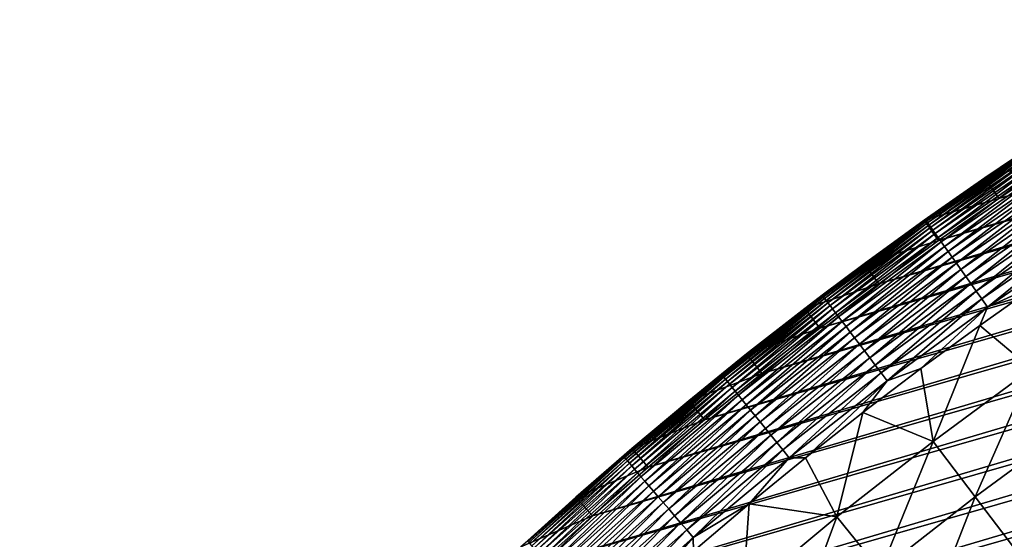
# Model space of a CAD drawing. Header units: millimetres. Extents: x -50 to 50, y -50 to 50.
# Tile 462 of 562: x -39.9 to -28, y 36.9 to 43.2. Entities that reach past the tile are written whole.
import ezdxf

# ---------------------------------------------------------------- set-up
doc = ezdxf.new("R2010")
doc.units = ezdxf.units.MM
doc.header["$LTSCALE"] = 65.185185
for name, color, linetype in [('36', 7, 'CONTINUOUS'), ('39', 7, 'CONTINUOUS'), ('40', 7, 'CONTINUOUS'), ('42', 7, 'CONTINUOUS'), ('44', 7, 'CONTINUOUS')]:
    doc.layers.add(name, color=color, linetype=linetype)

msp = doc.modelspace()

# ---------------------------------------------------------------- linework, layer by layer
at = {"layer": '36', "color": 15, "linetype": 'Continuous', "true_color": 0xaf503c}
for points in [[(-28.32, 39.476, 0.23), (-27.603, 39.981, 0.23), (-27.695, 38.953, -0.427), (-28.32, 39.476, 0.23)], [(-29.028, 38.958, 0.23), (-28.32, 39.476, 0.23), (-28.881, 38.081, -0.427), (-29.028, 38.958, 0.23)], [(-28.881, 38.081, -0.427), (-28.32, 39.476, 0.23), (-27.695, 38.953, -0.427), (-28.881, 38.081, -0.427)], [(-29.727, 38.428, 0.23), (-29.028, 38.958, 0.23), (-28.881, 38.081, -0.427), (-29.727, 38.428, 0.23)], [(-28.881, 38.081, -0.427), (-27.695, 38.953, -0.427), (-28.375, 37.413, -1.106), (-28.881, 38.081, -0.427)], [(-28.375, 37.413, -1.106), (-27.695, 38.953, -0.427), (-27.209, 38.269, -1.106), (-28.375, 37.413, -1.106)], [(-30.416, 37.885, 0.23), (-29.727, 38.428, 0.23), (-30.04, 37.174, -0.427), (-30.416, 37.885, 0.23)], [(-30.04, 37.174, -0.427), (-29.727, 38.428, 0.23), (-28.881, 38.081, -0.427), (-30.04, 37.174, -0.427)], [(-28.375, 37.413, -1.106), (-27.209, 38.269, -1.106), (-27.862, 36.738, -1.773), (-28.375, 37.413, -1.106)], [(-30.04, 37.174, -0.427), (-28.881, 38.081, -0.427), (-29.513, 36.522, -1.106), (-30.04, 37.174, -0.427)], [(-29.513, 36.522, -1.106), (-28.881, 38.081, -0.427), (-28.375, 37.413, -1.106), (-29.513, 36.522, -1.106)], [(-31.095, 37.33, 0.23), (-30.416, 37.885, 0.23), (-30.04, 37.174, -0.427), (-31.095, 37.33, 0.23)], [(-31.763, 36.762, 0.23), (-31.095, 37.33, 0.23), (-31.171, 36.231, -0.427), (-31.763, 36.762, 0.23)], [(-31.171, 36.231, -0.427), (-31.095, 37.33, 0.23), (-30.04, 37.174, -0.427), (-31.171, 36.231, -0.427)], [(-29.513, 36.522, -1.106), (-28.375, 37.413, -1.106), (-28.98, 35.862, -1.773), (-29.513, 36.522, -1.106)], [(-28.98, 35.862, -1.773), (-28.375, 37.413, -1.106), (-27.862, 36.738, -1.773), (-28.98, 35.862, -1.773)], [(-31.171, 36.231, -0.427), (-30.04, 37.174, -0.427), (-30.624, 35.596, -1.106), (-31.171, 36.231, -0.427)], [(-30.624, 35.596, -1.106), (-30.04, 37.174, -0.427), (-29.513, 36.522, -1.106), (-30.624, 35.596, -1.106)]]:
    msp.add_3dface(points, dxfattribs=at)
at = {"layer": '39', "color": 15, "linetype": 'Continuous', "true_color": 0xaf503c}
for points in [[(-28.815, 40.498, 4.5), (2.087, 49.659, 4.5), (-28.088, 41.006, 4.5), (-28.815, 40.498, 4.5)], [(2.972, 49.613, 4.5), (2.087, 49.659, 4.5), (-28.815, 40.498, 4.5), (2.972, 49.613, 4.5)], [(2.087, 49.659, 4.5), (1.2, 49.688, 4.5), (-28.088, 41.006, 4.5), (2.087, 49.659, 4.5)], [(-28.088, 41.006, 4.5), (1.2, 49.688, 4.5), (-27.352, 41.501, 4.5), (-28.088, 41.006, 4.5)], [(-30.242, 39.444, 4.5), (3.858, 49.552, 4.5), (-29.534, 39.978, 4.5), (-30.242, 39.444, 4.5)], [(4.741, 49.476, 4.5), (3.858, 49.552, 4.5), (-30.242, 39.444, 4.5), (4.741, 49.476, 4.5)], [(-29.534, 39.978, 4.5), (2.972, 49.613, 4.5), (-28.815, 40.498, 4.5), (-29.534, 39.978, 4.5)], [(3.858, 49.552, 4.5), (2.972, 49.613, 4.5), (-29.534, 39.978, 4.5), (3.858, 49.552, 4.5)], [(-30.942, 38.898, 4.5), (4.741, 49.476, 4.5), (-30.242, 39.444, 4.5), (-30.942, 38.898, 4.5)], [(5.624, 49.383, 4.5), (4.741, 49.476, 4.5), (-30.942, 38.898, 4.5), (5.624, 49.383, 4.5)], [(-31.631, 38.34, 4.5), (5.624, 49.383, 4.5), (-30.942, 38.898, 4.5), (-31.631, 38.34, 4.5)], [(6.504, 49.275, 4.5), (5.624, 49.383, 4.5), (-31.631, 38.34, 4.5), (6.504, 49.275, 4.5)], [(-32.31, 37.769, 4.5), (6.504, 49.275, 4.5), (-31.631, 38.34, 4.5), (-32.31, 37.769, 4.5)], [(7.383, 49.151, 4.5), (6.504, 49.275, 4.5), (-32.31, 37.769, 4.5), (7.383, 49.151, 4.5)], [(-32.979, 37.186, 4.5), (7.383, 49.151, 4.5), (-32.31, 37.769, 4.5), (-32.979, 37.186, 4.5)], [(8.259, 49.011, 4.5), (7.383, 49.151, 4.5), (-32.979, 37.186, 4.5), (8.259, 49.011, 4.5)], [(-33.638, 36.592, 4.5), (8.259, 49.011, 4.5), (-32.979, 37.186, 4.5), (-33.638, 36.592, 4.5)], [(9.132, 48.856, 4.5), (8.259, 49.011, 4.5), (-33.638, 36.592, 4.5), (9.132, 48.856, 4.5)], [(10.003, 48.685, 4.5), (9.132, 48.856, 4.5), (-34.285, 35.986, 4.5), (10.003, 48.685, 4.5)], [(-34.285, 35.986, 4.5), (9.132, 48.856, 4.5), (-33.638, 36.592, 4.5), (-34.285, 35.986, 4.5)], [(10.87, 48.499, 4.5), (10.003, 48.685, 4.5), (-34.922, 35.368, 4.5), (10.87, 48.499, 4.5)], [(-34.922, 35.368, 4.5), (10.003, 48.685, 4.5), (-34.285, 35.986, 4.5), (-34.922, 35.368, 4.5)], [(11.734, 48.297, 4.5), (10.87, 48.499, 4.5), (-35.548, 34.739, 4.5), (11.734, 48.297, 4.5)], [(-35.548, 34.739, 4.5), (10.87, 48.499, 4.5), (-34.922, 35.368, 4.5), (-35.548, 34.739, 4.5)], [(12.594, 48.08, 4.5), (11.734, 48.297, 4.5), (-36.162, 34.099, 4.5), (12.594, 48.08, 4.5)], [(-36.162, 34.099, 4.5), (11.734, 48.297, 4.5), (-35.548, 34.739, 4.5), (-36.162, 34.099, 4.5)], [(13.45, 47.847, 4.5), (12.594, 48.08, 4.5), (-36.765, 33.448, 4.5), (13.45, 47.847, 4.5)], [(-36.765, 33.448, 4.5), (12.594, 48.08, 4.5), (-36.162, 34.099, 4.5), (-36.765, 33.448, 4.5)], [(14.302, 47.6, 4.5), (13.45, 47.847, 4.5), (-37.356, 32.787, 4.5), (14.302, 47.6, 4.5)], [(-37.356, 32.787, 4.5), (13.45, 47.847, 4.5), (-36.765, 33.448, 4.5), (-37.356, 32.787, 4.5)], [(15.149, 47.337, 4.5), (14.302, 47.6, 4.5), (-37.935, 32.115, 4.5), (15.149, 47.337, 4.5)], [(-37.935, 32.115, 4.5), (14.302, 47.6, 4.5), (-37.356, 32.787, 4.5), (-37.935, 32.115, 4.5)], [(15.992, 47.059, 4.5), (15.149, 47.337, 4.5), (-38.502, 31.433, 4.5), (15.992, 47.059, 4.5)], [(-38.502, 31.433, 4.5), (15.149, 47.337, 4.5), (-37.935, 32.115, 4.5), (-38.502, 31.433, 4.5)], [(-39.057, 30.741, 4.5), (15.992, 47.059, 4.5), (-38.502, 31.433, 4.5), (-39.057, 30.741, 4.5)], [(16.829, 46.766, 4.5), (15.992, 47.059, 4.5), (-39.057, 30.741, 4.5), (16.829, 46.766, 4.5)], [(-39.6, 30.039, 4.5), (16.829, 46.766, 4.5), (-39.057, 30.741, 4.5), (-39.6, 30.039, 4.5)], [(17.661, 46.458, 4.5), (16.829, 46.766, 4.5), (-39.6, 30.039, 4.5), (17.661, 46.458, 4.5)], [(18.487, 46.135, 4.5), (17.661, 46.458, 4.5), (-40.129, 29.327, 4.5), (18.487, 46.135, 4.5)], [(-40.129, 29.327, 4.5), (17.661, 46.458, 4.5), (-39.6, 30.039, 4.5), (-40.129, 29.327, 4.5)], [(19.308, 45.798, 4.5), (18.487, 46.135, 4.5), (-40.646, 28.606, 4.5), (19.308, 45.798, 4.5)], [(-40.646, 28.606, 4.5), (18.487, 46.135, 4.5), (-40.129, 29.327, 4.5), (-40.646, 28.606, 4.5)], [(-41.151, 27.876, 4.5), (19.308, 45.798, 4.5), (-40.646, 28.606, 4.5), (-41.151, 27.876, 4.5)], [(20.122, 45.446, 4.5), (19.308, 45.798, 4.5), (-41.151, 27.876, 4.5), (20.122, 45.446, 4.5)], [(20.93, 45.079, 4.5), (20.122, 45.446, 4.5), (-41.642, 27.137, 4.5), (20.93, 45.079, 4.5)], [(-41.642, 27.137, 4.5), (20.122, 45.446, 4.5), (-41.151, 27.876, 4.5), (-41.642, 27.137, 4.5)], [(-42.119, 26.39, 4.5), (20.93, 45.079, 4.5), (-41.642, 27.137, 4.5), (-42.119, 26.39, 4.5)], [(21.731, 44.699, 4.5), (20.93, 45.079, 4.5), (-42.119, 26.39, 4.5), (21.731, 44.699, 4.5)], [(-42.583, 25.634, 4.5), (21.731, 44.699, 4.5), (-42.119, 26.39, 4.5), (-42.583, 25.634, 4.5)], [(22.526, 44.303, 4.5), (21.731, 44.699, 4.5), (-42.583, 25.634, 4.5), (22.526, 44.303, 4.5)], [(-43.034, 24.87, 4.5), (22.526, 44.303, 4.5), (-42.583, 25.634, 4.5), (-43.034, 24.87, 4.5)], [(23.313, 43.894, 4.5), (22.526, 44.303, 4.5), (-43.034, 24.87, 4.5), (23.313, 43.894, 4.5)], [(-43.471, 24.098, 4.5), (23.313, 43.894, 4.5), (-43.034, 24.87, 4.5), (-43.471, 24.098, 4.5)], [(24.092, 43.471, 4.5), (23.313, 43.894, 4.5), (-43.471, 24.098, 4.5), (24.092, 43.471, 4.5)], [(-43.894, 23.318, 4.5), (24.092, 43.471, 4.5), (-43.471, 24.098, 4.5), (-43.894, 23.318, 4.5)], [(24.864, 43.034, 4.5), (24.092, 43.471, 4.5), (-43.894, 23.318, 4.5), (24.864, 43.034, 4.5)], [(25.629, 42.583, 4.5), (24.864, 43.034, 4.5), (-44.303, 22.531, 4.5), (25.629, 42.583, 4.5)], [(-44.303, 22.531, 4.5), (24.864, 43.034, 4.5), (-43.894, 23.318, 4.5), (-44.303, 22.531, 4.5)], [(26.385, 42.119, 4.5), (25.629, 42.583, 4.5), (-44.699, 21.736, 4.5), (26.385, 42.119, 4.5)], [(-44.699, 21.736, 4.5), (25.629, 42.583, 4.5), (-44.303, 22.531, 4.5), (-44.699, 21.736, 4.5)], [(-45.079, 20.935, 4.5), (26.385, 42.119, 4.5), (-44.699, 21.736, 4.5), (-45.079, 20.935, 4.5)], [(27.132, 41.641, 4.5), (26.385, 42.119, 4.5), (-45.079, 20.935, 4.5), (27.132, 41.641, 4.5)], [(-45.446, 20.127, 4.5), (27.132, 41.641, 4.5), (-45.079, 20.935, 4.5), (-45.446, 20.127, 4.5)], [(27.871, 41.151, 4.5), (27.132, 41.641, 4.5), (-45.446, 20.127, 4.5), (27.871, 41.151, 4.5)], [(28.601, 40.646, 4.5), (27.871, 41.151, 4.5), (-45.798, 19.313, 4.5), (28.601, 40.646, 4.5)], [(-45.798, 19.313, 4.5), (27.871, 41.151, 4.5), (-45.446, 20.127, 4.5), (-45.798, 19.313, 4.5)], [(28.601, 40.646, 4.5), (-45.798, 19.313, 4.5), (-8.884, 29.703, 4.5), (28.601, 40.646, 4.5)]]:
    msp.add_3dface(points, dxfattribs=at)
at = {"layer": '40', "color": 15, "linetype": 'Continuous', "true_color": 0xaf503c}
for points in [[(-28.257, 41.254, 3.33), (-27.517, 41.751, 4.2), (-27.517, 41.751, 3.33), (-28.257, 41.254, 3.33)], [(-28.257, 41.254, 4.2), (-27.517, 41.751, 4.2), (-28.257, 41.254, 3.33), (-28.257, 41.254, 4.2)], [(-28.989, 40.743, 3.33), (-28.257, 41.254, 4.2), (-28.257, 41.254, 3.33), (-28.989, 40.743, 3.33)], [(-28.989, 40.743, 4.2), (-28.257, 41.254, 4.2), (-28.989, 40.743, 3.33), (-28.989, 40.743, 4.2)], [(-29.712, 40.219, 3.33), (-28.989, 40.743, 4.2), (-28.989, 40.743, 3.33), (-29.712, 40.219, 3.33)], [(-29.712, 40.219, 4.2), (-28.989, 40.743, 4.2), (-29.712, 40.219, 3.33), (-29.712, 40.219, 4.2)], [(-30.425, 39.682, 3.33), (-29.712, 40.219, 4.2), (-29.712, 40.219, 3.33), (-30.425, 39.682, 3.33)], [(-30.425, 39.682, 4.2), (-29.712, 40.219, 4.2), (-30.425, 39.682, 3.33), (-30.425, 39.682, 4.2)], [(-31.128, 39.133, 3.33), (-30.425, 39.682, 4.2), (-30.425, 39.682, 3.33), (-31.128, 39.133, 3.33)], [(-31.128, 39.133, 4.2), (-30.425, 39.682, 4.2), (-31.128, 39.133, 3.33), (-31.128, 39.133, 4.2)], [(-31.822, 38.571, 3.33), (-31.128, 39.133, 4.2), (-31.128, 39.133, 3.33), (-31.822, 38.571, 3.33)], [(-31.822, 38.571, 4.2), (-31.128, 39.133, 4.2), (-31.822, 38.571, 3.33), (-31.822, 38.571, 4.2)], [(-32.505, 37.997, 3.33), (-31.822, 38.571, 4.2), (-31.822, 38.571, 3.33), (-32.505, 37.997, 3.33)], [(-32.505, 37.997, 4.2), (-31.822, 38.571, 4.2), (-32.505, 37.997, 3.33), (-32.505, 37.997, 4.2)], [(-33.178, 37.411, 3.33), (-32.505, 37.997, 4.2), (-32.505, 37.997, 3.33), (-33.178, 37.411, 3.33)], [(-33.178, 37.411, 4.2), (-32.505, 37.997, 4.2), (-33.178, 37.411, 3.33), (-33.178, 37.411, 4.2)], [(-33.841, 36.813, 3.33), (-33.178, 37.411, 4.2), (-33.178, 37.411, 3.33), (-33.841, 36.813, 3.33)], [(-33.841, 36.813, 4.2), (-33.178, 37.411, 4.2), (-33.841, 36.813, 3.33), (-33.841, 36.813, 4.2)]]:
    msp.add_3dface(points, dxfattribs=at)
at = {"layer": '42', "color": 15, "linetype": 'Continuous', "true_color": 0xaf503c}
for points in [[(-28.257, 41.254, 3.33), (-27.517, 41.751, 3.33), (-27.705, 41.624, 3.162), (-28.257, 41.254, 3.33)], [(-27.705, 41.624, 3.162), (-28.969, 40.744, 2.995), (-28.974, 40.752, 3.162), (-27.705, 41.624, 3.162)], [(-28.257, 41.254, 3.33), (-27.705, 41.624, 3.162), (-28.974, 40.752, 3.162), (-28.257, 41.254, 3.33)], [(-27.7, 41.617, 2.995), (-28.969, 40.744, 2.995), (-27.705, 41.624, 3.162), (-27.7, 41.617, 2.995)], [(-27.7, 41.617, 2.995), (-28.96, 40.731, 2.828), (-28.969, 40.744, 2.995), (-27.7, 41.617, 2.995)], [(-27.692, 41.604, 2.828), (-28.96, 40.731, 2.828), (-27.7, 41.617, 2.995), (-27.692, 41.604, 2.828)], [(-27.692, 41.604, 2.828), (-28.946, 40.713, 2.661), (-28.96, 40.731, 2.828), (-27.692, 41.604, 2.828)], [(-27.679, 41.585, 2.661), (-28.946, 40.713, 2.661), (-27.692, 41.604, 2.828), (-27.679, 41.585, 2.661)], [(-27.679, 41.585, 2.661), (-28.929, 40.689, 2.496), (-28.946, 40.713, 2.661), (-27.679, 41.585, 2.661)], [(-27.663, 41.56, 2.496), (-28.929, 40.689, 2.496), (-27.679, 41.585, 2.661), (-27.663, 41.56, 2.496)], [(-27.663, 41.56, 2.496), (-28.908, 40.659, 2.332), (-28.929, 40.689, 2.496), (-27.663, 41.56, 2.496)], [(-27.642, 41.53, 2.332), (-28.908, 40.659, 2.332), (-27.663, 41.56, 2.496), (-27.642, 41.53, 2.332)], [(-27.642, 41.53, 2.332), (-28.883, 40.623, 2.17), (-28.908, 40.659, 2.332), (-27.642, 41.53, 2.332)], [(-27.618, 41.493, 2.17), (-28.883, 40.623, 2.17), (-27.642, 41.53, 2.332), (-27.618, 41.493, 2.17)], [(-27.618, 41.493, 2.17), (-28.854, 40.582, 2.01), (-28.883, 40.623, 2.17), (-27.618, 41.493, 2.17)], [(-27.59, 41.451, 2.01), (-28.854, 40.582, 2.01), (-27.618, 41.493, 2.17), (-27.59, 41.451, 2.01)], [(-27.59, 41.451, 2.01), (-28.821, 40.536, 1.852), (-28.854, 40.582, 2.01), (-27.59, 41.451, 2.01)], [(-27.559, 41.404, 1.852), (-28.821, 40.536, 1.852), (-27.59, 41.451, 2.01), (-27.559, 41.404, 1.852)], [(-27.559, 41.404, 1.852), (-28.784, 40.484, 1.696), (-28.821, 40.536, 1.852), (-27.559, 41.404, 1.852)], [(-27.524, 41.351, 1.696), (-28.784, 40.484, 1.696), (-27.559, 41.404, 1.852), (-27.524, 41.351, 1.696)], [(-28.989, 40.743, 3.33), (-28.257, 41.254, 3.33), (-28.974, 40.752, 3.162), (-28.989, 40.743, 3.33)], [(-27.524, 41.351, 1.696), (-28.743, 40.427, 1.544), (-28.784, 40.484, 1.696), (-27.524, 41.351, 1.696)], [(-27.485, 41.293, 1.544), (-28.743, 40.427, 1.544), (-27.524, 41.351, 1.696), (-27.485, 41.293, 1.544)], [(-27.485, 41.293, 1.544), (-28.699, 40.365, 1.394), (-28.743, 40.427, 1.544), (-27.485, 41.293, 1.544)], [(-27.442, 41.229, 1.394), (-28.699, 40.365, 1.394), (-27.485, 41.293, 1.544), (-27.442, 41.229, 1.394)], [(-27.442, 41.229, 1.394), (-28.651, 40.298, 1.248), (-28.699, 40.365, 1.394), (-27.442, 41.229, 1.394)], [(-27.397, 41.161, 1.248), (-28.651, 40.298, 1.248), (-27.442, 41.229, 1.394), (-27.397, 41.161, 1.248)], [(-27.397, 41.161, 1.248), (-28.6, 40.225, 1.106), (-28.651, 40.298, 1.248), (-27.397, 41.161, 1.248)], [(-27.348, 41.087, 1.106), (-28.6, 40.225, 1.106), (-27.397, 41.161, 1.248), (-27.348, 41.087, 1.106)], [(-27.348, 41.087, 1.106), (-28.545, 40.148, 0.967), (-28.6, 40.225, 1.106), (-27.348, 41.087, 1.106)], [(-27.295, 41.008, 0.967), (-28.545, 40.148, 0.967), (-27.348, 41.087, 1.106), (-27.295, 41.008, 0.967)], [(-27.295, 41.008, 0.967), (-28.487, 40.067, 0.832), (-28.545, 40.148, 0.967), (-27.295, 41.008, 0.967)], [(-27.24, 40.925, 0.832), (-28.487, 40.067, 0.832), (-27.295, 41.008, 0.967), (-27.24, 40.925, 0.832)], [(-27.24, 40.925, 0.832), (-28.426, 39.981, 0.702), (-28.487, 40.067, 0.832), (-27.24, 40.925, 0.832)], [(-27.181, 40.837, 0.702), (-28.426, 39.981, 0.702), (-27.24, 40.925, 0.832), (-27.181, 40.837, 0.702)], [(-27.181, 40.837, 0.702), (-28.361, 39.89, 0.576), (-28.426, 39.981, 0.702), (-27.181, 40.837, 0.702)], [(-27.12, 40.744, 0.576), (-28.361, 39.89, 0.576), (-27.181, 40.837, 0.702), (-27.12, 40.744, 0.576)], [(-28.974, 40.752, 3.162), (-30.21, 39.833, 2.995), (-30.215, 39.84, 3.162), (-28.974, 40.752, 3.162)], [(-28.989, 40.743, 3.33), (-28.974, 40.752, 3.162), (-30.215, 39.84, 3.162), (-28.989, 40.743, 3.33)], [(-29.712, 40.219, 3.33), (-28.989, 40.743, 3.33), (-30.215, 39.84, 3.162), (-29.712, 40.219, 3.33)], [(-28.969, 40.744, 2.995), (-30.21, 39.833, 2.995), (-28.974, 40.752, 3.162), (-28.969, 40.744, 2.995)], [(-28.969, 40.744, 2.995), (-30.2, 39.82, 2.828), (-30.21, 39.833, 2.995), (-28.969, 40.744, 2.995)], [(-28.96, 40.731, 2.828), (-30.2, 39.82, 2.828), (-28.969, 40.744, 2.995), (-28.96, 40.731, 2.828)], [(-28.96, 40.731, 2.828), (-30.186, 39.802, 2.661), (-30.2, 39.82, 2.828), (-28.96, 40.731, 2.828)], [(-28.946, 40.713, 2.661), (-30.186, 39.802, 2.661), (-28.96, 40.731, 2.828), (-28.946, 40.713, 2.661)], [(-28.946, 40.713, 2.661), (-30.168, 39.778, 2.496), (-30.186, 39.802, 2.661), (-28.946, 40.713, 2.661)], [(-28.929, 40.689, 2.496), (-30.168, 39.778, 2.496), (-28.946, 40.713, 2.661), (-28.929, 40.689, 2.496)], [(-28.929, 40.689, 2.496), (-30.146, 39.749, 2.332), (-30.168, 39.778, 2.496), (-28.929, 40.689, 2.496)], [(-28.908, 40.659, 2.332), (-30.146, 39.749, 2.332), (-28.929, 40.689, 2.496), (-28.908, 40.659, 2.332)], [(-28.908, 40.659, 2.332), (-30.12, 39.715, 2.17), (-30.146, 39.749, 2.332), (-28.908, 40.659, 2.332)], [(-28.883, 40.623, 2.17), (-30.12, 39.715, 2.17), (-28.908, 40.659, 2.332), (-28.883, 40.623, 2.17)], [(-27.12, 40.744, 0.576), (-28.294, 39.795, 0.455), (-28.361, 39.89, 0.576), (-27.12, 40.744, 0.576)], [(-27.055, 40.648, 0.455), (-28.294, 39.795, 0.455), (-27.12, 40.744, 0.576), (-27.055, 40.648, 0.455)], [(-27.055, 40.648, 0.455), (-28.224, 39.696, 0.339), (-28.294, 39.795, 0.455), (-27.055, 40.648, 0.455)], [(-26.988, 40.547, 0.339), (-28.224, 39.696, 0.339), (-27.055, 40.648, 0.455), (-26.988, 40.547, 0.339)], [(-28.883, 40.623, 2.17), (-30.09, 39.675, 2.01), (-30.12, 39.715, 2.17), (-28.883, 40.623, 2.17)], [(-28.854, 40.582, 2.01), (-30.09, 39.675, 2.01), (-28.883, 40.623, 2.17), (-28.854, 40.582, 2.01)], [(-28.854, 40.582, 2.01), (-30.055, 39.629, 1.852), (-30.09, 39.675, 2.01), (-28.854, 40.582, 2.01)], [(-28.821, 40.536, 1.852), (-30.055, 39.629, 1.852), (-28.854, 40.582, 2.01), (-28.821, 40.536, 1.852)], [(-28.821, 40.536, 1.852), (-30.017, 39.579, 1.696), (-30.055, 39.629, 1.852), (-28.821, 40.536, 1.852)], [(-28.784, 40.484, 1.696), (-30.017, 39.579, 1.696), (-28.821, 40.536, 1.852), (-28.784, 40.484, 1.696)], [(-26.988, 40.547, 0.339), (-27.603, 39.981, 0.23), (-28.224, 39.696, 0.339), (-26.988, 40.547, 0.339)], [(-28.784, 40.484, 1.696), (-29.975, 39.523, 1.544), (-30.017, 39.579, 1.696), (-28.784, 40.484, 1.696)], [(-28.743, 40.427, 1.544), (-29.975, 39.523, 1.544), (-28.784, 40.484, 1.696), (-28.743, 40.427, 1.544)], [(-28.743, 40.427, 1.544), (-29.928, 39.462, 1.394), (-29.975, 39.523, 1.544), (-28.743, 40.427, 1.544)], [(-28.699, 40.365, 1.394), (-29.928, 39.462, 1.394), (-28.743, 40.427, 1.544), (-28.699, 40.365, 1.394)], [(-28.699, 40.365, 1.394), (-29.879, 39.396, 1.248), (-29.928, 39.462, 1.394), (-28.699, 40.365, 1.394)], [(-28.651, 40.298, 1.248), (-29.879, 39.396, 1.248), (-28.699, 40.365, 1.394), (-28.651, 40.298, 1.248)], [(-28.651, 40.298, 1.248), (-29.825, 39.326, 1.106), (-29.879, 39.396, 1.248), (-28.651, 40.298, 1.248)], [(-28.6, 40.225, 1.106), (-29.825, 39.326, 1.106), (-28.651, 40.298, 1.248), (-28.6, 40.225, 1.106)], [(-30.425, 39.682, 3.33), (-29.712, 40.219, 3.33), (-30.215, 39.84, 3.162), (-30.425, 39.682, 3.33)], [(-28.6, 40.225, 1.106), (-29.768, 39.25, 0.967), (-29.825, 39.326, 1.106), (-28.6, 40.225, 1.106)], [(-28.545, 40.148, 0.967), (-29.768, 39.25, 0.967), (-28.6, 40.225, 1.106), (-28.545, 40.148, 0.967)], [(-28.545, 40.148, 0.967), (-29.707, 39.171, 0.832), (-29.768, 39.25, 0.967), (-28.545, 40.148, 0.967)], [(-28.487, 40.067, 0.832), (-29.707, 39.171, 0.832), (-28.545, 40.148, 0.967), (-28.487, 40.067, 0.832)], [(-28.487, 40.067, 0.832), (-29.643, 39.086, 0.702), (-29.707, 39.171, 0.832), (-28.487, 40.067, 0.832)], [(-28.426, 39.981, 0.702), (-29.643, 39.086, 0.702), (-28.487, 40.067, 0.832), (-28.426, 39.981, 0.702)], [(-28.426, 39.981, 0.702), (-29.576, 38.998, 0.576), (-29.643, 39.086, 0.702), (-28.426, 39.981, 0.702)], [(-28.361, 39.89, 0.576), (-29.576, 38.998, 0.576), (-28.426, 39.981, 0.702), (-28.361, 39.89, 0.576)], [(-27.603, 39.981, 0.23), (-28.32, 39.476, 0.23), (-28.224, 39.696, 0.339), (-27.603, 39.981, 0.23)], [(-30.215, 39.84, 3.162), (-31.422, 38.884, 2.995), (-31.428, 38.891, 3.162), (-30.215, 39.84, 3.162)], [(-30.425, 39.682, 3.33), (-30.215, 39.84, 3.162), (-31.428, 38.891, 3.162), (-30.425, 39.682, 3.33)], [(-30.21, 39.833, 2.995), (-31.422, 38.884, 2.995), (-30.215, 39.84, 3.162), (-30.21, 39.833, 2.995)], [(-30.21, 39.833, 2.995), (-31.412, 38.872, 2.828), (-31.422, 38.884, 2.995), (-30.21, 39.833, 2.995)], [(-30.2, 39.82, 2.828), (-31.412, 38.872, 2.828), (-30.21, 39.833, 2.995), (-30.2, 39.82, 2.828)], [(-30.2, 39.82, 2.828), (-31.398, 38.854, 2.661), (-31.412, 38.872, 2.828), (-30.2, 39.82, 2.828)], [(-30.186, 39.802, 2.661), (-31.398, 38.854, 2.661), (-30.2, 39.82, 2.828), (-30.186, 39.802, 2.661)], [(-28.361, 39.89, 0.576), (-29.506, 38.905, 0.455), (-29.576, 38.998, 0.576), (-28.361, 39.89, 0.576)], [(-28.294, 39.795, 0.455), (-29.506, 38.905, 0.455), (-28.361, 39.89, 0.576), (-28.294, 39.795, 0.455)], [(-30.186, 39.802, 2.661), (-31.379, 38.831, 2.496), (-31.398, 38.854, 2.661), (-30.186, 39.802, 2.661)], [(-30.168, 39.778, 2.496), (-31.379, 38.831, 2.496), (-30.186, 39.802, 2.661), (-30.168, 39.778, 2.496)], [(-30.168, 39.778, 2.496), (-31.356, 38.802, 2.332), (-31.379, 38.831, 2.496), (-30.168, 39.778, 2.496)], [(-30.146, 39.749, 2.332), (-31.356, 38.802, 2.332), (-30.168, 39.778, 2.496), (-30.146, 39.749, 2.332)], [(-30.146, 39.749, 2.332), (-31.329, 38.768, 2.17), (-31.356, 38.802, 2.332), (-30.146, 39.749, 2.332)], [(-30.12, 39.715, 2.17), (-31.329, 38.768, 2.17), (-30.146, 39.749, 2.332), (-30.12, 39.715, 2.17)], [(-30.12, 39.715, 2.17), (-31.297, 38.729, 2.01), (-31.329, 38.768, 2.17), (-30.12, 39.715, 2.17)], [(-30.09, 39.675, 2.01), (-31.297, 38.729, 2.01), (-30.12, 39.715, 2.17), (-30.09, 39.675, 2.01)], [(-28.294, 39.795, 0.455), (-29.433, 38.808, 0.339), (-29.506, 38.905, 0.455), (-28.294, 39.795, 0.455)], [(-28.224, 39.696, 0.339), (-29.433, 38.808, 0.339), (-28.294, 39.795, 0.455), (-28.224, 39.696, 0.339)], [(-28.224, 39.696, 0.339), (-29.028, 38.958, 0.23), (-29.433, 38.808, 0.339), (-28.224, 39.696, 0.339)], [(-28.32, 39.476, 0.23), (-29.028, 38.958, 0.23), (-28.224, 39.696, 0.339), (-28.32, 39.476, 0.23)], [(-31.128, 39.133, 3.33), (-30.425, 39.682, 3.33), (-31.428, 38.891, 3.162), (-31.128, 39.133, 3.33)], [(-30.09, 39.675, 2.01), (-31.261, 38.685, 1.852), (-31.297, 38.729, 2.01), (-30.09, 39.675, 2.01)], [(-30.055, 39.629, 1.852), (-31.261, 38.685, 1.852), (-30.09, 39.675, 2.01), (-30.055, 39.629, 1.852)], [(-30.055, 39.629, 1.852), (-31.221, 38.636, 1.696), (-31.261, 38.685, 1.852), (-30.055, 39.629, 1.852)], [(-30.017, 39.579, 1.696), (-31.221, 38.636, 1.696), (-30.055, 39.629, 1.852), (-30.017, 39.579, 1.696)], [(-30.017, 39.579, 1.696), (-31.177, 38.581, 1.544), (-31.221, 38.636, 1.696), (-30.017, 39.579, 1.696)], [(-29.975, 39.523, 1.544), (-31.177, 38.581, 1.544), (-30.017, 39.579, 1.696), (-29.975, 39.523, 1.544)], [(-29.975, 39.523, 1.544), (-31.129, 38.522, 1.394), (-31.177, 38.581, 1.544), (-29.975, 39.523, 1.544)], [(-29.928, 39.462, 1.394), (-31.129, 38.522, 1.394), (-29.975, 39.523, 1.544), (-29.928, 39.462, 1.394)], [(-29.928, 39.462, 1.394), (-31.078, 38.458, 1.248), (-31.129, 38.522, 1.394), (-29.928, 39.462, 1.394)], [(-29.879, 39.396, 1.248), (-31.078, 38.458, 1.248), (-29.928, 39.462, 1.394), (-29.879, 39.396, 1.248)], [(-29.879, 39.396, 1.248), (-31.022, 38.389, 1.106), (-31.078, 38.458, 1.248), (-29.879, 39.396, 1.248)], [(-29.825, 39.326, 1.106), (-31.022, 38.389, 1.106), (-29.879, 39.396, 1.248), (-29.825, 39.326, 1.106)], [(-29.825, 39.326, 1.106), (-30.962, 38.315, 0.967), (-31.022, 38.389, 1.106), (-29.825, 39.326, 1.106)], [(-29.768, 39.25, 0.967), (-30.962, 38.315, 0.967), (-29.825, 39.326, 1.106), (-29.768, 39.25, 0.967)], [(-29.768, 39.25, 0.967), (-30.899, 38.237, 0.832), (-30.962, 38.315, 0.967), (-29.768, 39.25, 0.967)], [(-29.707, 39.171, 0.832), (-30.899, 38.237, 0.832), (-29.768, 39.25, 0.967), (-29.707, 39.171, 0.832)], [(-31.822, 38.571, 3.33), (-31.128, 39.133, 3.33), (-31.428, 38.891, 3.162), (-31.822, 38.571, 3.33)], [(-29.707, 39.171, 0.832), (-30.833, 38.155, 0.702), (-30.899, 38.237, 0.832), (-29.707, 39.171, 0.832)], [(-29.643, 39.086, 0.702), (-30.833, 38.155, 0.702), (-29.707, 39.171, 0.832), (-29.643, 39.086, 0.702)], [(-29.643, 39.086, 0.702), (-30.763, 38.069, 0.576), (-30.833, 38.155, 0.702), (-29.643, 39.086, 0.702)], [(-29.576, 38.998, 0.576), (-30.763, 38.069, 0.576), (-29.643, 39.086, 0.702), (-29.576, 38.998, 0.576)], [(-29.576, 38.998, 0.576), (-30.69, 37.978, 0.455), (-30.763, 38.069, 0.576), (-29.576, 38.998, 0.576)], [(-29.506, 38.905, 0.455), (-30.69, 37.978, 0.455), (-29.576, 38.998, 0.576), (-29.506, 38.905, 0.455)], [(-31.428, 38.891, 3.162), (-32.604, 37.898, 2.995), (-32.61, 37.905, 3.162), (-31.428, 38.891, 3.162)], [(-31.822, 38.571, 3.33), (-31.428, 38.891, 3.162), (-32.61, 37.905, 3.162), (-31.822, 38.571, 3.33)], [(-31.422, 38.884, 2.995), (-32.604, 37.898, 2.995), (-31.428, 38.891, 3.162), (-31.422, 38.884, 2.995)], [(-31.422, 38.884, 2.995), (-32.594, 37.886, 2.828), (-32.604, 37.898, 2.995), (-31.422, 38.884, 2.995)], [(-31.412, 38.872, 2.828), (-32.594, 37.886, 2.828), (-31.422, 38.884, 2.995), (-31.412, 38.872, 2.828)], [(-31.412, 38.872, 2.828), (-32.579, 37.869, 2.661), (-32.594, 37.886, 2.828), (-31.412, 38.872, 2.828)], [(-31.398, 38.854, 2.661), (-32.579, 37.869, 2.661), (-31.412, 38.872, 2.828), (-31.398, 38.854, 2.661)], [(-29.506, 38.905, 0.455), (-30.614, 37.884, 0.339), (-30.69, 37.978, 0.455), (-29.506, 38.905, 0.455)], [(-29.433, 38.808, 0.339), (-30.614, 37.884, 0.339), (-29.506, 38.905, 0.455), (-29.433, 38.808, 0.339)], [(-29.028, 38.958, 0.23), (-29.727, 38.428, 0.23), (-29.433, 38.808, 0.339), (-29.028, 38.958, 0.23)], [(-31.398, 38.854, 2.661), (-32.56, 37.846, 2.496), (-32.579, 37.869, 2.661), (-31.398, 38.854, 2.661)], [(-31.379, 38.831, 2.496), (-32.56, 37.846, 2.496), (-31.398, 38.854, 2.661), (-31.379, 38.831, 2.496)], [(-31.379, 38.831, 2.496), (-32.536, 37.818, 2.332), (-32.56, 37.846, 2.496), (-31.379, 38.831, 2.496)], [(-31.356, 38.802, 2.332), (-32.536, 37.818, 2.332), (-31.379, 38.831, 2.496), (-31.356, 38.802, 2.332)], [(-31.356, 38.802, 2.332), (-32.508, 37.785, 2.17), (-32.536, 37.818, 2.332), (-31.356, 38.802, 2.332)], [(-31.329, 38.768, 2.17), (-32.508, 37.785, 2.17), (-31.356, 38.802, 2.332), (-31.329, 38.768, 2.17)], [(-31.329, 38.768, 2.17), (-32.475, 37.747, 2.01), (-32.508, 37.785, 2.17), (-31.329, 38.768, 2.17)], [(-31.297, 38.729, 2.01), (-32.475, 37.747, 2.01), (-31.329, 38.768, 2.17), (-31.297, 38.729, 2.01)], [(-29.433, 38.808, 0.339), (-30.416, 37.885, 0.23), (-30.614, 37.884, 0.339), (-29.433, 38.808, 0.339)], [(-29.727, 38.428, 0.23), (-30.416, 37.885, 0.23), (-29.433, 38.808, 0.339), (-29.727, 38.428, 0.23)], [(-31.297, 38.729, 2.01), (-32.438, 37.704, 1.852), (-32.475, 37.747, 2.01), (-31.297, 38.729, 2.01)], [(-31.261, 38.685, 1.852), (-32.438, 37.704, 1.852), (-31.297, 38.729, 2.01), (-31.261, 38.685, 1.852)], [(-31.261, 38.685, 1.852), (-32.396, 37.656, 1.696), (-32.438, 37.704, 1.852), (-31.261, 38.685, 1.852)], [(-31.221, 38.636, 1.696), (-32.396, 37.656, 1.696), (-31.261, 38.685, 1.852), (-31.221, 38.636, 1.696)], [(-31.221, 38.636, 1.696), (-32.351, 37.603, 1.544), (-32.396, 37.656, 1.696), (-31.221, 38.636, 1.696)], [(-31.177, 38.581, 1.544), (-32.351, 37.603, 1.544), (-31.221, 38.636, 1.696), (-31.177, 38.581, 1.544)], [(-32.505, 37.997, 3.33), (-31.822, 38.571, 3.33), (-32.61, 37.905, 3.162), (-32.505, 37.997, 3.33)], [(-31.177, 38.581, 1.544), (-32.301, 37.545, 1.394), (-32.351, 37.603, 1.544), (-31.177, 38.581, 1.544)], [(-31.129, 38.522, 1.394), (-32.301, 37.545, 1.394), (-31.177, 38.581, 1.544), (-31.129, 38.522, 1.394)], [(-31.129, 38.522, 1.394), (-32.247, 37.482, 1.248), (-32.301, 37.545, 1.394), (-31.129, 38.522, 1.394)], [(-31.078, 38.458, 1.248), (-32.247, 37.482, 1.248), (-31.129, 38.522, 1.394), (-31.078, 38.458, 1.248)], [(-31.078, 38.458, 1.248), (-32.189, 37.415, 1.106), (-32.247, 37.482, 1.248), (-31.078, 38.458, 1.248)], [(-31.022, 38.389, 1.106), (-32.189, 37.415, 1.106), (-31.078, 38.458, 1.248), (-31.022, 38.389, 1.106)], [(-31.022, 38.389, 1.106), (-32.128, 37.344, 0.967), (-32.189, 37.415, 1.106), (-31.022, 38.389, 1.106)], [(-30.962, 38.315, 0.967), (-32.128, 37.344, 0.967), (-31.022, 38.389, 1.106), (-30.962, 38.315, 0.967)], [(-30.962, 38.315, 0.967), (-32.062, 37.268, 0.832), (-32.128, 37.344, 0.967), (-30.962, 38.315, 0.967)], [(-30.899, 38.237, 0.832), (-32.062, 37.268, 0.832), (-30.962, 38.315, 0.967), (-30.899, 38.237, 0.832)], [(-30.899, 38.237, 0.832), (-31.993, 37.187, 0.702), (-32.062, 37.268, 0.832), (-30.899, 38.237, 0.832)], [(-30.833, 38.155, 0.702), (-31.993, 37.187, 0.702), (-30.899, 38.237, 0.832), (-30.833, 38.155, 0.702)], [(-30.833, 38.155, 0.702), (-31.921, 37.103, 0.576), (-31.993, 37.187, 0.702), (-30.833, 38.155, 0.702)], [(-30.763, 38.069, 0.576), (-31.921, 37.103, 0.576), (-30.833, 38.155, 0.702), (-30.763, 38.069, 0.576)], [(-30.763, 38.069, 0.576), (-31.845, 37.015, 0.455), (-31.921, 37.103, 0.576), (-30.763, 38.069, 0.576)], [(-30.69, 37.978, 0.455), (-31.845, 37.015, 0.455), (-30.763, 38.069, 0.576), (-30.69, 37.978, 0.455)], [(-33.178, 37.411, 3.33), (-32.505, 37.997, 3.33), (-32.61, 37.905, 3.162), (-33.178, 37.411, 3.33)], [(-30.69, 37.978, 0.455), (-31.766, 36.923, 0.339), (-31.845, 37.015, 0.455), (-30.69, 37.978, 0.455)], [(-30.614, 37.884, 0.339), (-31.766, 36.923, 0.339), (-30.69, 37.978, 0.455), (-30.614, 37.884, 0.339)], [(-32.61, 37.905, 3.162), (-33.756, 36.876, 2.995), (-33.762, 36.882, 3.162), (-32.61, 37.905, 3.162)], [(-33.178, 37.411, 3.33), (-32.61, 37.905, 3.162), (-33.762, 36.882, 3.162), (-33.178, 37.411, 3.33)], [(-32.604, 37.898, 2.995), (-33.756, 36.876, 2.995), (-32.61, 37.905, 3.162), (-32.604, 37.898, 2.995)], [(-32.604, 37.898, 2.995), (-33.745, 36.864, 2.828), (-33.756, 36.876, 2.995), (-32.604, 37.898, 2.995)], [(-32.594, 37.886, 2.828), (-33.745, 36.864, 2.828), (-32.604, 37.898, 2.995), (-32.594, 37.886, 2.828)], [(-32.594, 37.886, 2.828), (-33.73, 36.847, 2.661), (-33.745, 36.864, 2.828), (-32.594, 37.886, 2.828)], [(-32.579, 37.869, 2.661), (-33.73, 36.847, 2.661), (-32.594, 37.886, 2.828), (-32.579, 37.869, 2.661)], [(-32.579, 37.869, 2.661), (-33.71, 36.825, 2.496), (-33.73, 36.847, 2.661), (-32.579, 37.869, 2.661)], [(-32.56, 37.846, 2.496), (-33.71, 36.825, 2.496), (-32.579, 37.869, 2.661), (-32.56, 37.846, 2.496)], [(-32.56, 37.846, 2.496), (-33.685, 36.798, 2.332), (-33.71, 36.825, 2.496), (-32.56, 37.846, 2.496)], [(-32.536, 37.818, 2.332), (-33.685, 36.798, 2.332), (-32.56, 37.846, 2.496), (-32.536, 37.818, 2.332)], [(-32.536, 37.818, 2.332), (-33.656, 36.766, 2.17), (-33.685, 36.798, 2.332), (-32.536, 37.818, 2.332)], [(-32.508, 37.785, 2.17), (-33.656, 36.766, 2.17), (-32.536, 37.818, 2.332), (-32.508, 37.785, 2.17)], [(-30.614, 37.884, 0.339), (-31.095, 37.33, 0.23), (-31.766, 36.923, 0.339), (-30.614, 37.884, 0.339)], [(-30.416, 37.885, 0.23), (-31.095, 37.33, 0.23), (-30.614, 37.884, 0.339), (-30.416, 37.885, 0.23)], [(-32.508, 37.785, 2.17), (-33.622, 36.729, 2.01), (-33.656, 36.766, 2.17), (-32.508, 37.785, 2.17)], [(-32.475, 37.747, 2.01), (-33.622, 36.729, 2.01), (-32.508, 37.785, 2.17), (-32.475, 37.747, 2.01)], [(-32.475, 37.747, 2.01), (-33.583, 36.687, 1.852), (-33.622, 36.729, 2.01), (-32.475, 37.747, 2.01)], [(-32.438, 37.704, 1.852), (-33.583, 36.687, 1.852), (-32.475, 37.747, 2.01), (-32.438, 37.704, 1.852)], [(-32.438, 37.704, 1.852), (-33.54, 36.64, 1.696), (-33.583, 36.687, 1.852), (-32.438, 37.704, 1.852)], [(-32.396, 37.656, 1.696), (-33.54, 36.64, 1.696), (-32.438, 37.704, 1.852), (-32.396, 37.656, 1.696)], [(-32.396, 37.656, 1.696), (-33.493, 36.589, 1.544), (-33.54, 36.64, 1.696), (-32.396, 37.656, 1.696)], [(-32.351, 37.603, 1.544), (-33.493, 36.589, 1.544), (-32.396, 37.656, 1.696), (-32.351, 37.603, 1.544)], [(-32.351, 37.603, 1.544), (-33.442, 36.532, 1.394), (-33.493, 36.589, 1.544), (-32.351, 37.603, 1.544)], [(-32.301, 37.545, 1.394), (-33.442, 36.532, 1.394), (-32.351, 37.603, 1.544), (-32.301, 37.545, 1.394)], [(-32.301, 37.545, 1.394), (-33.386, 36.472, 1.248), (-33.442, 36.532, 1.394), (-32.301, 37.545, 1.394)], [(-32.247, 37.482, 1.248), (-33.386, 36.472, 1.248), (-32.301, 37.545, 1.394), (-32.247, 37.482, 1.248)], [(-32.247, 37.482, 1.248), (-33.326, 36.406, 1.106), (-33.386, 36.472, 1.248), (-32.247, 37.482, 1.248)], [(-32.189, 37.415, 1.106), (-33.326, 36.406, 1.106), (-32.247, 37.482, 1.248), (-32.189, 37.415, 1.106)], [(-33.841, 36.813, 3.33), (-33.178, 37.411, 3.33), (-33.762, 36.882, 3.162), (-33.841, 36.813, 3.33)], [(-32.189, 37.415, 1.106), (-33.262, 36.337, 0.967), (-33.326, 36.406, 1.106), (-32.189, 37.415, 1.106)], [(-32.128, 37.344, 0.967), (-33.262, 36.337, 0.967), (-32.189, 37.415, 1.106), (-32.128, 37.344, 0.967)], [(-32.128, 37.344, 0.967), (-33.195, 36.263, 0.832), (-33.262, 36.337, 0.967), (-32.128, 37.344, 0.967)], [(-32.062, 37.268, 0.832), (-33.195, 36.263, 0.832), (-32.128, 37.344, 0.967), (-32.062, 37.268, 0.832)], [(-31.095, 37.33, 0.23), (-31.763, 36.762, 0.23), (-31.766, 36.923, 0.339), (-31.095, 37.33, 0.23)], [(-32.062, 37.268, 0.832), (-33.123, 36.185, 0.702), (-33.195, 36.263, 0.832), (-32.062, 37.268, 0.832)], [(-31.993, 37.187, 0.702), (-33.123, 36.185, 0.702), (-32.062, 37.268, 0.832), (-31.993, 37.187, 0.702)], [(-31.993, 37.187, 0.702), (-33.048, 36.103, 0.576), (-33.123, 36.185, 0.702), (-31.993, 37.187, 0.702)], [(-31.921, 37.103, 0.576), (-33.048, 36.103, 0.576), (-31.993, 37.187, 0.702), (-31.921, 37.103, 0.576)], [(-31.921, 37.103, 0.576), (-32.97, 36.017, 0.455), (-33.048, 36.103, 0.576), (-31.921, 37.103, 0.576)], [(-31.845, 37.015, 0.455), (-32.97, 36.017, 0.455), (-31.921, 37.103, 0.576), (-31.845, 37.015, 0.455)], [(-31.845, 37.015, 0.455), (-32.888, 35.927, 0.339), (-32.97, 36.017, 0.455), (-31.845, 37.015, 0.455)], [(-31.766, 36.923, 0.339), (-32.888, 35.927, 0.339), (-31.845, 37.015, 0.455), (-31.766, 36.923, 0.339)], [(-31.766, 36.923, 0.339), (-32.422, 36.183, 0.23), (-32.888, 35.927, 0.339), (-31.766, 36.923, 0.339)], [(-31.763, 36.762, 0.23), (-32.422, 36.183, 0.23), (-31.766, 36.923, 0.339), (-31.763, 36.762, 0.23)]]:
    msp.add_3dface(points, dxfattribs=at)
at = {"layer": '44', "color": 15, "linetype": 'Continuous', "true_color": 0xaf503c}
for points in [[(-27.352, 41.501, 4.5), (-27.517, 41.751, 4.2), (-28.257, 41.254, 4.2), (-27.352, 41.501, 4.5)], [(-28.088, 41.006, 4.5), (-27.352, 41.501, 4.5), (-28.257, 41.254, 4.2), (-28.088, 41.006, 4.5)], [(-28.088, 41.006, 4.5), (-28.257, 41.254, 4.2), (-28.989, 40.743, 4.2), (-28.088, 41.006, 4.5)], [(-28.815, 40.498, 4.5), (-28.088, 41.006, 4.5), (-28.989, 40.743, 4.2), (-28.815, 40.498, 4.5)], [(-28.815, 40.498, 4.5), (-28.989, 40.743, 4.2), (-29.712, 40.219, 4.2), (-28.815, 40.498, 4.5)], [(-29.534, 39.978, 4.5), (-28.815, 40.498, 4.5), (-29.712, 40.219, 4.2), (-29.534, 39.978, 4.5)], [(-29.534, 39.978, 4.5), (-29.712, 40.219, 4.2), (-30.425, 39.682, 4.2), (-29.534, 39.978, 4.5)], [(-30.242, 39.444, 4.5), (-29.534, 39.978, 4.5), (-30.425, 39.682, 4.2), (-30.242, 39.444, 4.5)], [(-30.242, 39.444, 4.5), (-30.425, 39.682, 4.2), (-31.128, 39.133, 4.2), (-30.242, 39.444, 4.5)], [(-30.942, 38.898, 4.5), (-30.242, 39.444, 4.5), (-31.128, 39.133, 4.2), (-30.942, 38.898, 4.5)], [(-30.942, 38.898, 4.5), (-31.128, 39.133, 4.2), (-31.822, 38.571, 4.2), (-30.942, 38.898, 4.5)], [(-31.631, 38.34, 4.5), (-30.942, 38.898, 4.5), (-31.822, 38.571, 4.2), (-31.631, 38.34, 4.5)], [(-31.631, 38.34, 4.5), (-31.822, 38.571, 4.2), (-32.505, 37.997, 4.2), (-31.631, 38.34, 4.5)], [(-32.31, 37.769, 4.5), (-31.631, 38.34, 4.5), (-32.505, 37.997, 4.2), (-32.31, 37.769, 4.5)], [(-32.31, 37.769, 4.5), (-32.505, 37.997, 4.2), (-33.178, 37.411, 4.2), (-32.31, 37.769, 4.5)], [(-32.979, 37.186, 4.5), (-32.31, 37.769, 4.5), (-33.178, 37.411, 4.2), (-32.979, 37.186, 4.5)], [(-32.979, 37.186, 4.5), (-33.178, 37.411, 4.2), (-33.841, 36.813, 4.2), (-32.979, 37.186, 4.5)], [(-33.638, 36.592, 4.5), (-32.979, 37.186, 4.5), (-33.841, 36.813, 4.2), (-33.638, 36.592, 4.5)]]:
    msp.add_3dface(points, dxfattribs=at)

doc.saveas('drawing.dxf')
